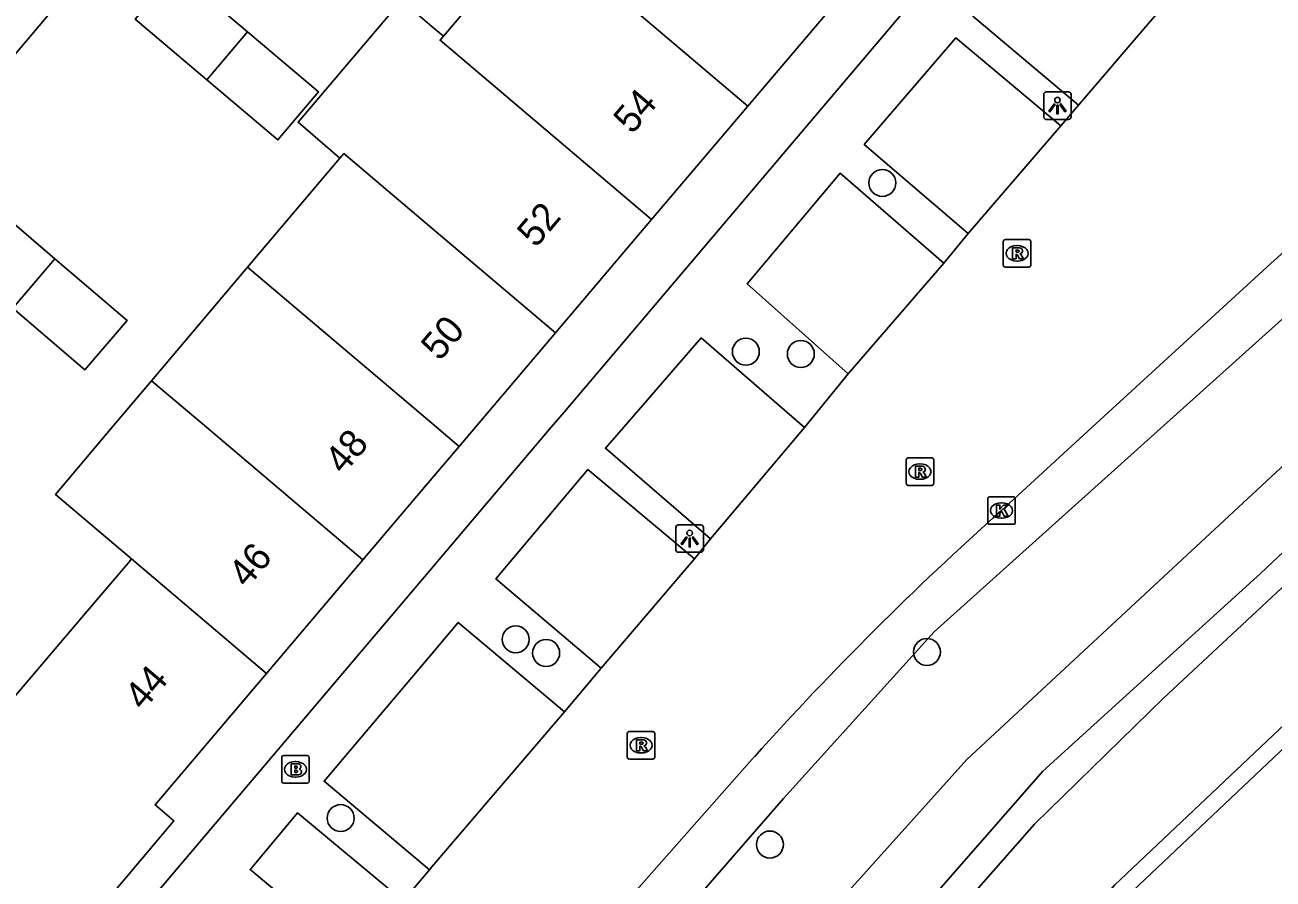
# Model space of a CAD drawing. Extents: x 156414 to 157775, y 382335 to 383765.
# Drawn here: x 156985.24 to 157030.53, y 382733.6 to 382764.6 of the extents above; entities that cross this region are included whole.
import ezdxf

# ---------------------------------------------------------------- set-up
doc = ezdxf.new("R2010")
doc.units = 0
for name, color, linetype in [('IMGEO_Boom', 7, 'Continuous'), ('IMGEO_Brandkraan', 7, 'Continuous'), ('IMGEO_Groenvoorziening', 7, 'Continuous'), ('IMGEO_Haag', 7, 'Continuous'), ('IMGEO_Kolk', 7, 'Continuous'), ('IMGEO_Lichtpunt', 7, 'Continuous'), ('IMGEO_Pand', 7, 'Continuous'), ('IMGEO_Pand_nummerreeks', 7, 'Continuous'), ('IMGEO_Rijbaan_lokaal_gesloten', 7, 'Continuous'), ('IMGEO_Rioolput', 7, 'Continuous'), ('IMGEO_Voetpad_open', 7, 'Continuous'), ('IMGEO_Waterloop', 7, 'Continuous')]:
    doc.layers.add(name, color=color, linetype=linetype)

msp = doc.modelspace()

# ---------------------------------------------------------------- linework, layer by layer
at = {"layer": 'IMGEO_Boom'}
for centre in [(157016.349, 382758.868), (157011.396, 382752.743), (157013.391, 382752.659), (157003.045, 382742.3), (157004.149, 382741.807), (157017.966, 382741.841), (156996.695, 382735.814), (157012.269, 382734.855)]:
    msp.add_circle(centre, 0.489, dxfattribs=at)
at = {"layer": 'IMGEO_Brandkraan'}
for p, q in [((156994.552, 382737.157), (156994.552, 382738.009)), ((156994.627, 382738.083), (156995.479, 382738.083)), ((156995.553, 382738.009), (156995.553, 382737.157)), ((156995.04, 382737.863), (156995.065, 382737.863)), ((156995.479, 382737.083), (156994.627, 382737.083)), ((156995.063, 382737.303), (156995.038, 382737.303))]:
    msp.add_line(p, q, dxfattribs=at)
for points in [[(156994.552, 382737.157), (156994.552, 382738.009)], [(156994.627, 382738.083), (156995.479, 382738.083)], [(156995.553, 382738.009), (156995.553, 382737.157)], [(156994.9, 382737.783), (156994.9, 382737.383), (156995.113, 382737.383)], [(156995.131, 382737.783), (156994.9, 382737.783)], [(156995.079, 382737.702), (156995.025, 382737.702), (156995.025, 382737.626)], [(156995.025, 382737.626), (156995.078, 382737.626)], [(156995.087, 382737.55), (156995.025, 382737.55), (156995.025, 382737.469)], [(156995.479, 382737.083), (156994.627, 382737.083)], [(156995.025, 382737.469), (156995.087, 382737.469)]]:
    msp.add_lwpolyline(points, dxfattribs=at)
for centre, radius, start, end in [((156994.629, 382738.007), 0.0765, 91.552, 178.448), ((156994.629, 382738.007), 0.0765, 91.552, 178.448), ((156995.477, 382738.007), 0.0765, 1.552, 88.448), ((156995.477, 382738.007), 0.0765, 1.552, 88.448), ((156995.08, 382737.664), 0.0379, 267.8285, 90.9355), ((156995.088, 382737.509), 0.0404, 269.8759, 90.5077), ((156995.135, 382737.638), 0.145, 59.4692, 91.5367), ((156995.16, 382737.685), 0.0922, 285.5137, 58.1501), ((156995.165, 382737.493), 0.105, 301.3115, 78.989), ((156994.629, 382737.159), 0.0765, 181.552, 268.448), ((156994.629, 382737.159), 0.0765, 181.552, 268.448), ((156995.119, 382737.634), 0.251, 268.6676, 293.5347), ((156995.477, 382737.159), 0.0765, 271.552, 358.448), ((156995.477, 382737.159), 0.0765, 271.552, 358.448)]:
    msp.add_arc(centre, radius, start, end, dxfattribs=at)
for centre, major_axis, ratio, start_param, end_param in [((156995.039, 382737.583), (-0.387, 0.002), 0.722429, 4.712389, 7.853982), ((156995.064, 382737.583), (-0.39, 0.002), 0.717154, 1.570796, 4.712389)]:
    msp.add_ellipse(centre, major_axis=major_axis, ratio=ratio, start_param=start_param, end_param=end_param, dxfattribs=at)
at = {"layer": 'IMGEO_Groenvoorziening'}
for points in [[(156991.364, 382711.919), (157012.765, 382736.52), (157018.225, 382742.572), (157060.948, 382780.968)], [(157078.149, 382753.34), (157058.627, 382770.09), (157026.552, 382740.169), (157021.865, 382735.59), (157014.188, 382726.854), (156997.5, 382706.286), (156996.87, 382705.738), (156996.619, 382705.88)]]:
    msp.add_lwpolyline(points, dxfattribs=at)
at = {"layer": 'IMGEO_Haag'}
for points in [[(157083.499, 382631.489), (157100.998, 382616.771), (157155.234, 382680.544), (157057.039, 382763.88), (157024.771, 382733.376), (156998.927, 382703.165), (157017.374, 382687.547)], [(157083.884, 382631.949), (157100.928, 382617.614), (157154.388, 382680.475), (157057.061, 382763.075), (157025.206, 382732.962), (157021.009, 382728.308), (156999.775, 382703.233), (157017.757, 382688.01)]]:
    msp.add_lwpolyline(points, dxfattribs=at)
at = {"layer": 'IMGEO_Kolk'}
for p, q in [((157020.247, 382747.477), (157021.099, 382747.477)), ((157020.172, 382746.551), (157020.172, 382747.403)), ((157020.66, 382747.257), (157020.685, 382747.257)), ((157021.173, 382747.403), (157021.173, 382746.551)), ((157020.683, 382746.697), (157020.658, 382746.697)), ((157021.099, 382746.477), (157020.247, 382746.477))]:
    msp.add_line(p, q, dxfattribs=at)
for points in [[(157020.247, 382747.477), (157021.099, 382747.477)], [(157020.172, 382746.551), (157020.172, 382747.403)], [(157020.493, 382747.177), (157020.616, 382747.177), (157020.616, 382747.026), (157020.746, 382747.177), (157020.91, 382747.177), (157020.764, 382747.026), (157020.917, 382746.777), (157020.765, 382746.777), (157020.68, 382746.941), (157020.616, 382746.874), (157020.616, 382746.777), (157020.493, 382746.777), (157020.493, 382747.177)], [(157021.173, 382747.403), (157021.173, 382746.551)], [(157021.099, 382746.477), (157020.247, 382746.477)]]:
    msp.add_lwpolyline(points, dxfattribs=at)
for centre, start, end in [((157020.249, 382747.401), 91.552, 178.448), ((157020.249, 382747.401), 91.552, 178.448), ((157021.097, 382747.401), 1.552, 88.448), ((157021.097, 382747.401), 1.552, 88.448), ((157020.249, 382746.553), 181.552, 268.448), ((157020.249, 382746.553), 181.552, 268.448), ((157021.097, 382746.553), 271.552, 358.448), ((157021.097, 382746.553), 271.552, 358.448)]:
    msp.add_arc(centre, 0.0765, start, end, dxfattribs=at)
for centre, major_axis, ratio, start_param, end_param in [((157020.659, 382746.977), (-0.387, 0.002), 0.722429, 4.712389, 7.853982), ((157020.684, 382746.977), (-0.39, 0.002), 0.717154, 1.570796, 4.712389)]:
    msp.add_ellipse(centre, major_axis=major_axis, ratio=ratio, start_param=start_param, end_param=end_param, dxfattribs=at)
at = {"layer": 'IMGEO_Lichtpunt'}
for p, q in [((157022.205, 382762.075), (157022.205, 382761.268)), ((157022.205, 382762.075), (157022.205, 382761.268)), ((157023.107, 382762.17), (157022.299, 382762.17)), ((157023.107, 382762.17), (157022.299, 382762.17)), ((157023.201, 382761.268), (157023.201, 382762.075)), ((157023.201, 382761.268), (157023.201, 382762.075)), ((157022.299, 382761.174), (157023.107, 382761.174)), ((157022.299, 382761.174), (157023.107, 382761.174)), ((157008.858, 382746.362), (157008.858, 382745.555)), ((157008.858, 382746.362), (157008.858, 382745.555)), ((157009.76, 382746.457), (157008.952, 382746.457)), ((157009.76, 382746.457), (157008.952, 382746.457)), ((157009.854, 382745.555), (157009.854, 382746.362)), ((157009.854, 382745.555), (157009.854, 382746.362)), ((157008.952, 382745.461), (157009.76, 382745.461)), ((157008.952, 382745.461), (157009.76, 382745.461))]:
    msp.add_line(p, q, dxfattribs=at)
for points in [[(157022.579, 382761.739), (157022.618, 382761.711), (157022.43, 382761.449), (157022.392, 382761.476), (157022.579, 382761.739)], [(157022.681, 382761.691), (157022.728, 382761.691), (157022.728, 382761.369), (157022.681, 382761.369), (157022.681, 382761.691)], [(157022.791, 382761.711), (157022.829, 382761.738), (157023.016, 382761.476), (157022.977, 382761.448), (157022.791, 382761.711)], [(157009.232, 382746.026), (157009.271, 382745.998), (157009.083, 382745.736), (157009.045, 382745.763), (157009.232, 382746.026)], [(157009.334, 382745.978), (157009.381, 382745.978), (157009.381, 382745.656), (157009.334, 382745.656), (157009.334, 382745.978)], [(157009.444, 382745.998), (157009.482, 382746.025), (157009.669, 382745.763), (157009.63, 382745.735), (157009.444, 382745.998)]]:
    msp.add_lwpolyline(points, dxfattribs=at)
for centre in [(157022.704, 382761.873), (157009.357, 382746.16)]:
    msp.add_circle(centre, 0.0994, dxfattribs=at)
for centre, start, end in [((157022.299, 382762.075), 90, 180), ((157022.299, 382762.075), 90, 180), ((157023.107, 382762.075), 0, 90), ((157023.107, 382762.075), 0, 90), ((157022.299, 382761.268), 180, 270), ((157022.299, 382761.268), 180, 270), ((157023.107, 382761.268), 270, 0), ((157023.107, 382761.268), 270, 360), ((157008.952, 382746.362), 90, 180), ((157008.952, 382746.362), 90, 180), ((157009.76, 382746.362), 0, 90), ((157009.76, 382746.362), 0, 90), ((157008.952, 382745.555), 180, 270), ((157008.952, 382745.555), 180, 270), ((157009.76, 382745.555), 270, 0), ((157009.76, 382745.555), 270, 360)]:
    msp.add_arc(centre, 0.0946, start, end, dxfattribs=at)
at = {"layer": 'IMGEO_Pand'}
for points in [[(157000.42, 382764.192), (157003.794, 382768.167)], [(157003.794, 382768.167), (157011.471, 382761.658)], [(156991.833, 382762.614), (156989.237, 382764.809), (156990.711, 382766.552), (156993.307, 382764.356)], [(157014.964, 382765.777), (157011.471, 382761.658)], [(156996.665, 382759.766), (156995.148, 382761.068), (156998.895, 382765.485), (157000, 382764.548), (157000.42, 382764.192)], [(156993.307, 382764.356), (156995.89, 382762.172), (156994.416, 382760.43), (156991.833, 382762.614)], [(156991.833, 382762.614), (156993.307, 382764.356)], [(157007.978, 382757.541), (157000.3, 382764.047), (157000.42, 382764.192)], [(157011.471, 382761.658), (157007.978, 382757.541)], [(156993.318, 382755.808), (156996.665, 382759.766)], [(157004.485, 382753.421), (157000, 382757.224), (156996.809, 382759.929), (156996.665, 382759.766)], [(156984.794, 382754.325), (156982.209, 382756.534), (156983.737, 382758.322), (156986.322, 382756.113)], [(157007.978, 382757.541), (157004.485, 382753.421)], [(156986.322, 382756.113), (156988.941, 382753.875), (156987.414, 382752.087), (156984.794, 382754.325)], [(156986.322, 382756.113), (156984.794, 382754.325)], [(156989.831, 382751.686), (156993.318, 382755.808)], [(156993.318, 382755.808), (157000, 382750.146), (157000.172, 382750), (157000.993, 382749.305)], [(157004.485, 382753.421), (157001.583, 382750), (157000.993, 382749.305)], [(156989.105, 382745.222), (156986.343, 382747.563), (156988.405, 382750), (156989.831, 382751.686)], [(156997.499, 382745.185), (156991.82, 382750), (156989.831, 382751.686)], [(157000.993, 382749.305), (157000, 382748.134), (156997.499, 382745.185)], [(156981.412, 382736.172), (156987.495, 382743.328), (156988.977, 382745.071), (156989.105, 382745.222)], [(156989.105, 382745.222), (156994.006, 382741.067)], [(156997.499, 382745.185), (156994.006, 382741.067)], [(156994.006, 382741.067), (156989.957, 382736.293), (156990.644, 382735.712), (156987.019, 382731.423)]]:
    msp.add_lwpolyline(points, dxfattribs=at)
at = {"layer": 'IMGEO_Rijbaan_lokaal_gesloten'}
for points in [[(157028.373, 382767.431), (157023.464, 382761.688)], [(157020.667, 382746.98), (157023.963, 382750), (157030.449, 382755.944), (157033.429, 382758.625), (157042.037, 382766.066)], [(157022.821, 382760.936), (157023.464, 382761.688)], [(157022.821, 382760.936), (157019.463, 382757.029)], [(157018.579, 382755.952), (157019.463, 382757.029)], [(157018.579, 382755.952), (157015.111, 382751.942)], [(157013.519, 382749.985), (157015.111, 382751.942)], [(157013.519, 382749.985), (157010.111, 382745.951)], [(157009.538, 382745.224), (157010.111, 382745.951)], [(157009.538, 382745.224), (157006.14, 382741.252)], [(157004.817, 382739.676), (157006.14, 382741.252)], [(157004.817, 382739.676), (157000, 382734.04), (156999.915, 382733.941)], [(156991.453, 382714.46), (157000, 382724.503), (157001.661, 382726.453), (157006.52, 382732.171), (157011.707, 382738.044)], [(156998.957, 382732.814), (156999.915, 382733.941)]]:
    msp.add_lwpolyline(points, dxfattribs=at)
msp.add_arc((157098.729, 382659.748), 117.06, 131.82478, 138.02155, dxfattribs=at)
at = {"layer": 'IMGEO_Rioolput'}
for p, q in [((157020.739, 382755.886), (157020.739, 382756.738)), ((157020.814, 382756.812), (157021.666, 382756.812)), ((157021.227, 382756.592), (157021.252, 382756.592)), ((157021.74, 382756.738), (157021.74, 382755.886)), ((157021.666, 382755.812), (157020.814, 382755.812)), ((157021.25, 382756.032), (157021.225, 382756.032)), ((157017.213, 382747.964), (157017.213, 382748.816)), ((157017.288, 382748.89), (157018.14, 382748.89)), ((157018.214, 382748.816), (157018.214, 382747.964)), ((157017.701, 382748.67), (157017.726, 382748.67)), ((157017.724, 382748.11), (157017.699, 382748.11)), ((157018.14, 382747.89), (157017.288, 382747.89)), ((157007.093, 382738.031), (157007.093, 382738.883)), ((157007.168, 382738.957), (157008.02, 382738.957)), ((157008.094, 382738.883), (157008.094, 382738.031)), ((157007.581, 382738.737), (157007.606, 382738.737)), ((157008.02, 382737.957), (157007.168, 382737.957)), ((157007.604, 382738.177), (157007.579, 382738.177))]:
    msp.add_line(p, q, dxfattribs=at)
for points in [[(157020.739, 382755.886), (157020.739, 382756.738)], [(157020.814, 382756.812), (157021.666, 382756.812)], [(157021.328, 382756.51), (157021.076, 382756.512), (157021.076, 382756.112)], [(157021.74, 382756.738), (157021.74, 382755.886)], [(157021.076, 382756.112), (157021.2, 382756.112), (157021.2, 382756.274), (157021.211, 382756.274)], [(157021.254, 382756.431), (157021.2, 382756.431), (157021.2, 382756.35)], [(157021.2, 382756.35), (157021.252, 382756.35)], [(157021.258, 382756.245), (157021.329, 382756.112), (157021.469, 382756.112), (157021.404, 382756.238)], [(157021.666, 382755.812), (157020.814, 382755.812)], [(157017.213, 382747.964), (157017.213, 382748.816)], [(157017.288, 382748.89), (157018.14, 382748.89)], [(157018.214, 382748.816), (157018.214, 382747.964)], [(157017.802, 382748.588), (157017.55, 382748.59), (157017.55, 382748.19)], [(157017.55, 382748.19), (157017.674, 382748.19), (157017.674, 382748.352), (157017.685, 382748.352)], [(157017.728, 382748.509), (157017.674, 382748.509), (157017.674, 382748.428)], [(157017.674, 382748.428), (157017.726, 382748.428)], [(157017.732, 382748.323), (157017.803, 382748.19), (157017.943, 382748.19), (157017.878, 382748.316)], [(157018.14, 382747.89), (157017.288, 382747.89)], [(157007.093, 382738.031), (157007.093, 382738.883)], [(157007.168, 382738.957), (157008.02, 382738.957)], [(157008.094, 382738.883), (157008.094, 382738.031)], [(157007.682, 382738.655), (157007.43, 382738.657), (157007.43, 382738.257)], [(157007.43, 382738.257), (157007.554, 382738.257), (157007.554, 382738.419), (157007.565, 382738.419)], [(157007.608, 382738.576), (157007.554, 382738.576), (157007.554, 382738.495)], [(157007.554, 382738.495), (157007.606, 382738.495)], [(157007.612, 382738.39), (157007.683, 382738.257), (157007.823, 382738.257), (157007.758, 382738.383)], [(157008.02, 382737.957), (157007.168, 382737.957)]]:
    msp.add_lwpolyline(points, dxfattribs=at)
for centre, radius, start, end in [((157020.816, 382756.736), 0.0765, 91.552, 178.448), ((157020.816, 382756.736), 0.0765, 91.552, 178.448), ((157021.327, 382756.4), 0.109, 350.3612, 89.416), ((157021.664, 382756.736), 0.0765, 1.552, 88.448), ((157021.664, 382756.736), 0.0765, 1.552, 88.448), ((157021.21, 382756.221), 0.0533, 26.0293, 88.6989), ((157021.236, 382756.539), 0.19, 274.7715, 282.9687), ((157021.26, 382756.335), 0.0964, 77.0061, 93.1865), ((157021.274, 382756.392), 0.0378, 276.6634, 79.6772), ((157021.325, 382756.4), 0.112, 277.5842, 350.9817), ((157021.309, 382756.185), 0.108, 29.5134, 73.7905), ((157020.816, 382755.888), 0.0765, 181.552, 268.448), ((157020.816, 382755.888), 0.0765, 181.552, 268.448), ((157021.664, 382755.888), 0.0765, 271.552, 358.448), ((157021.664, 382755.888), 0.0765, 271.552, 358.448), ((157017.29, 382748.814), 0.0765, 91.552, 178.448), ((157017.29, 382748.814), 0.0765, 91.552, 178.448), ((157018.138, 382748.814), 0.0765, 1.552, 88.448), ((157018.138, 382748.814), 0.0765, 1.552, 88.448), ((157017.684, 382748.299), 0.0533, 26.0293, 88.6989), ((157017.71, 382748.617), 0.19, 274.7715, 282.9687), ((157017.734, 382748.413), 0.0964, 77.0061, 93.1865), ((157017.748, 382748.47), 0.0378, 276.6634, 79.6772), ((157017.801, 382748.478), 0.109, 350.3612, 89.416), ((157017.799, 382748.478), 0.112, 277.5842, 350.9817), ((157017.783, 382748.263), 0.108, 29.5134, 73.7905), ((157017.29, 382747.966), 0.0765, 181.552, 268.448), ((157017.29, 382747.966), 0.0765, 181.552, 268.448), ((157018.138, 382747.966), 0.0765, 271.552, 358.448), ((157018.138, 382747.966), 0.0765, 271.552, 358.448), ((157007.17, 382738.881), 0.0765, 91.552, 178.448), ((157007.17, 382738.881), 0.0765, 91.552, 178.448), ((157008.018, 382738.881), 0.0765, 1.552, 88.448), ((157008.018, 382738.881), 0.0765, 1.552, 88.448), ((157007.564, 382738.366), 0.0533, 26.0293, 88.6989), ((157007.59, 382738.684), 0.19, 274.7715, 282.9687), ((157007.614, 382738.48), 0.0964, 77.0061, 93.1865), ((157007.628, 382738.537), 0.0378, 276.6634, 79.6772), ((157007.681, 382738.545), 0.109, 350.3612, 89.416), ((157007.679, 382738.545), 0.112, 277.5842, 350.9817), ((157007.663, 382738.33), 0.108, 29.5134, 73.7905), ((157007.17, 382738.033), 0.0765, 181.552, 268.448), ((157007.17, 382738.033), 0.0765, 181.552, 268.448), ((157008.018, 382738.033), 0.0765, 271.552, 358.448), ((157008.018, 382738.033), 0.0765, 271.552, 358.448)]:
    msp.add_arc(centre, radius, start, end, dxfattribs=at)
for centre, major_axis, ratio, start_param, end_param in [((157021.226, 382756.312), (-0.387, 0.002), 0.722429, 4.712389, 7.853982), ((157021.251, 382756.312), (-0.39, 0.002), 0.717154, 1.570796, 4.712389), ((157017.7, 382748.39), (-0.387, 0.002), 0.722429, 4.712389, 7.853982), ((157017.725, 382748.39), (-0.39, 0.002), 0.717154, 1.570796, 4.712389), ((157007.58, 382738.457), (-0.387, 0.002), 0.722429, 4.712389, 7.853982), ((157007.605, 382738.457), (-0.39, 0.002), 0.717154, 1.570796, 4.712389)]:
    msp.add_ellipse(centre, major_axis=major_axis, ratio=ratio, start_param=start_param, end_param=end_param, dxfattribs=at)
at = {"layer": 'IMGEO_Voetpad_open'}
for points in [[(157052.477, 382806.707), (157041.321, 382793.644), (157004.803, 382750.551), (157004.336, 382750), (157000, 382744.884), (156976.601, 382717.276)], [(157020.332, 382805.488), (156976.326, 382753.442)], [(157023.464, 382761.688), (157019.628, 382764.92), (157024.554, 382770.67), (157028.373, 382767.431)], [(157019.463, 382757.029), (157015.695, 382760.264), (157019.019, 382764.134), (157022.821, 382760.936)], [(157015.111, 382751.942), (157011.441, 382755.208), (157014.816, 382759.216), (157018.579, 382755.952)], [(157010.111, 382745.951), (157006.301, 382749.236), (157006.964, 382750), (157009.775, 382753.242), (157013.519, 382749.985)], [(157006.14, 382741.252), (157002.324, 382744.503), (157005.658, 382748.464), (157009.538, 382745.224)], [(156999.915, 382733.941), (156996.09, 382737.149), (157000, 382741.78), (157000.962, 382742.919), (157004.817, 382739.676)], [(156997.252, 382730.734), (156993.406, 382733.943), (156993.45, 382733.991), (156995.132, 382736.009), (156998.957, 382732.814)]]:
    msp.add_lwpolyline(points, dxfattribs=at)
at = {"layer": 'IMGEO_Waterloop'}
msp.add_lwpolyline([(156994.491, 382709.359), (156996.189, 382707.831), (157010.245, 382724.136), (157017.039, 382731.652), (157022.177, 382737.512), (157030.075, 382744.688), (157057.124, 382770.209), (157059.077, 382772.332), (157078.865, 382755.262), (157080.691, 382754.964), (157081.795, 382755.771), (157081.497, 382757.852), (157069.183, 382773.86), (157062.984, 382778.361), (157060.011, 382777.512), (157046.933, 382763.499), (157019.417, 382737.937), (157009.565, 382726.981), (156994.491, 382709.359)], dxfattribs=at)

# ---------------------------------------------------------------- texts
at = {"layer": 'IMGEO_Pand_nummerreeks'}
for s, rotation, p in [('54', 49.6968, (157007.268, 382760.599)), ('52', 49.6968, (157003.773, 382756.479)), ('50', 49.6888, (157000.286, 382752.366)), ('48', 49.6968, (156996.791, 382748.247)), ('46', 49.6984, (156993.296, 382744.126)), ('44', 49.6984, (156989.525, 382739.68))]:
    msp.add_text(s, height=1, rotation=rotation, dxfattribs=at).set_placement(p)

doc.saveas('drawing.dxf')
